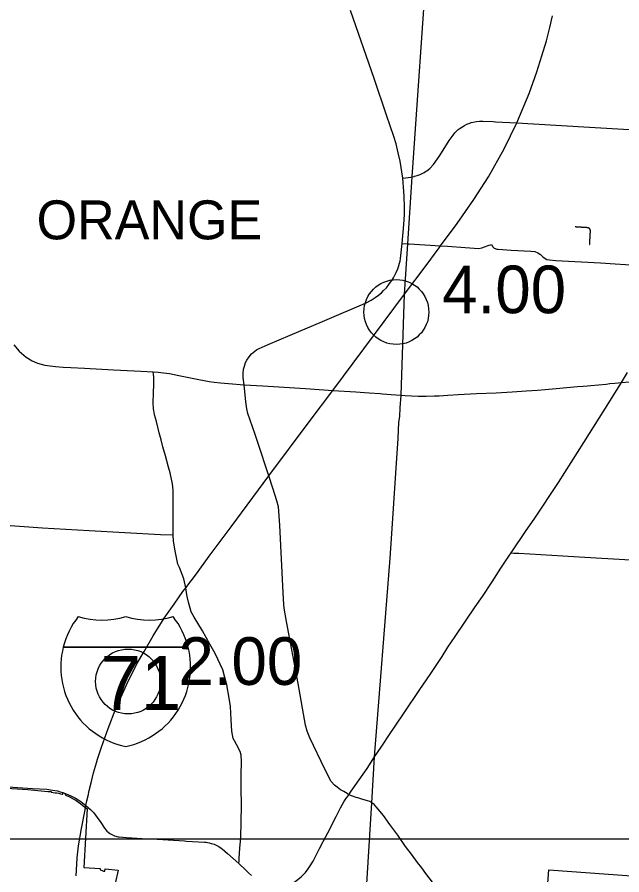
# Model space of a CAD drawing. Extents: x 1729596 to 1934326, y 644115 to 911751.
# Drawn here: x 1835654 to 1849632, y 783844 to 803658 of the extents above; entities that cross this region are included whole.
import ezdxf

# ---------------------------------------------------------------- set-up
doc = ezdxf.new("R2010")
doc.units = 0
for name, color, linetype in [('Default', 7, 'Continuous'), ('GM_X_Corporation', 7, 'Continuous'), ('GM_X_County_Road', 7, 'Continuous'), ('GM_X_Interstate_Route', 7, 'Continuous'), ('GM_X_Interstate_Shield', 7, 'Continuous'), ('GM_X_Township', 7, 'Continuous'), ('GM_X_Township_Road', 7, 'Continuous'), ('GM_X_Township_Text', 7, 'Continuous'), ('SC_Scratch1', 7, 'Continuous')]:
    doc.layers.add(name, color=color, linetype=linetype)

msp = doc.modelspace()

# ---------------------------------------------------------------- linework, layer by layer
at = {"layer": 'Default'}
for centre in [(1844420, 796846), (1838218, 788311)]:
    msp.add_circle(centre, 750, dxfattribs=at)
at = {"layer": 'GM_X_Corporation'}
for points in [[(1835406, 785847), (1835905, 785817), (1836363, 785772), (1836439, 785767), (1836438, 785752), (1836485, 785747), (1836530, 785742), (1836571, 785735), (1836613, 785728), (1836656, 785718), (1836693, 785710), (1836710, 785705), (1836712, 785746), (1836743, 785733), (1836768, 785721), (1836766, 785689), (1836880, 785635), (1837022, 785558), (1837123, 785488), (1837222, 785404), (1837273, 785365), (1837194, 784015), (1837577, 783991), (1837574, 783956), (1837620, 783941), (1837650, 783930), (1837681, 783927), (1837687, 783984), (1837990, 783954), (1837918, 783644)], [(1847880, 783128), (1847941, 783961), (1850704, 783760)]]:
    msp.add_lwpolyline(points, dxfattribs=at)
at = {"layer": 'GM_X_County_Road'}
for points in [[(1840901, 795167), (1840881, 795337), (1840878, 795422), (1840883, 795525), (1840907, 795596), (1840936, 795679), (1840963, 795735), (1841015, 795814), (1841074, 795882), (1841146, 795944), (1841188, 795971), (1841250, 796005), (1841459, 796098), (1841963, 796311), (1842716, 796630), (1842931, 796720), (1843559, 796986), (1843706, 797052), (1843837, 797118), (1843932, 797178), (1844005, 797233), (1844075, 797293), (1844123, 797340), (1844188, 797408), (1844248, 797481), (1844329, 797598), (1844353, 797638), (1844376, 797680), (1844415, 797758), (1844451, 797843), (1844467, 797886), (1844494, 797974), (1844505, 798018), (1844519, 798085), (1844557, 798429), (1844595, 798866), (1844607, 799102), (1844608, 799265), (1844601, 799518), (1844595, 799631), (1844566, 799941), (1844505, 800330), (1844464, 800522), (1844412, 800732), (1844363, 800904), (1844193, 801395), (1843910, 802243), (1843360, 803811)], [(1844838, 799981), (1844901, 799998), (1844968, 800023), (1845033, 800054), (1845064, 800071), (1845094, 800091), (1845124, 800110), (1845190, 800164), (1845278, 800253), (1845373, 800385), (1845425, 800462), (1845644, 800809), (1845729, 800932), (1845773, 800986), (1845847, 801059), (1845874, 801080), (1845931, 801120), (1845991, 801156), (1846052, 801187), (1846116, 801212), (1846148, 801222), (1846234, 801241), (1846270, 801248), (1846343, 801255), (1846416, 801256), (1846655, 801244)], [(1846655, 801244), (1846713, 801241), (1847205, 801213), (1848107, 801161), (1849018, 801108), (1850858, 801002), (1851359, 800976), (1852118, 800926), (1852433, 800906), (1852629, 800889), (1852657, 800886), (1852736, 800868), (1853063, 800779), (1853297, 800719), (1854203, 800475), (1854282, 800454), (1854310, 800445)], [(1844566, 799941), (1844753, 799964), (1844785, 799970), (1844828, 799978), (1844838, 799981)], [(1835581, 796090), (1835702, 795941), (1835860, 795804), (1836005, 795717), (1836126, 795665), (1836296, 795616), (1836540, 795586), (1836718, 795575), (1836898, 795565), (1837211, 795550), (1837882, 795514), (1838358, 795490), (1838663, 795475), (1838800, 795467), (1838912, 795460), (1839037, 795444), (1839177, 795424), (1839395, 795378), (1839546, 795348), (1839738, 795311), (1840094, 795242), (1840210, 795224), (1840358, 795207), (1840537, 795193), (1840901, 795167)], [(1843969, 786645), (1844100, 786841), (1844260, 787083), (1844407, 787305), (1844600, 787588), (1844962, 788122), (1845200, 788475), (1845400, 788775), (1845475, 788889), (1845613, 789100), (1845780, 789348), (1846245, 790032), (1846408, 790272), (1846638, 790612), (1846837, 790928), (1846939, 791093), (1847017, 791206), (1847071, 791285), (1847419, 791795), (1847605, 792061), (1848165, 792910), (1848753, 793830), (1849328, 794748), (1849622, 795214), (1849759, 795447)], [(1843318, 785694), (1843279, 785722), (1843205, 785766), (1843131, 785811), (1843049, 785869), (1842990, 785919), (1842913, 786003), (1842770, 786283), (1842422, 787009), (1842359, 787165), (1842321, 787304), (1842151, 788263), (1841879, 789699), (1841828, 790004), (1841819, 790093), (1841806, 790360), (1841726, 791923), (1841696, 792345), (1841656, 792486), (1841567, 792777), (1841473, 793063), (1841372, 793364), (1841315, 793534), (1841145, 794040), (1840989, 794505), (1840960, 794607), (1840938, 794769), (1840901, 795167)], [(1842589, 784346), (1842634, 784434), (1842728, 784617), (1842832, 784814), (1843028, 785192), (1843132, 785389), (1843208, 785531), (1843250, 785597), (1843318, 785694), (1843374, 785774), (1843742, 786301), (1843918, 786568), (1843969, 786645)], [(1830137, 786102), (1830408, 786127), (1830473, 786131), (1830595, 786143), (1830674, 786150), (1830727, 786150), (1830805, 786149), (1831205, 786125), (1831840, 786089), (1832575, 786043), (1833895, 785967), (1834638, 785924), (1835200, 785890), (1836012, 785840), (1836343, 785821), (1836473, 785802), (1836589, 785781), (1836648, 785764), (1836710, 785745), (1836767, 785724)], [(1836767, 785724), (1836786, 785717), (1836824, 785700)], [(1836824, 785700), (1836909, 785663), (1837004, 785613), (1837124, 785539), (1837243, 785449), (1837357, 785344), (1837425, 785273), (1837506, 785171), (1837585, 785055), (1837672, 784921), (1837711, 784875), (1837731, 784855), (1837753, 784836), (1837800, 784801), (1837815, 784791), (1837856, 784768), (1837907, 784747), (1837933, 784738), (1837960, 784731), (1837988, 784725), (1838015, 784721), (1838179, 784709), (1838542, 784687), (1838768, 784673), (1839525, 784627), (1839566, 784625), (1839988, 784599), (1840024, 784595), (1840057, 784590), (1840091, 784584), (1840142, 784571), (1840175, 784561), (1840207, 784550), (1840239, 784537), (1840288, 784514), (1840316, 784498), (1840369, 784463), (1840394, 784443), (1840518, 784334), (1840776, 784103), (1840930, 783961), (1841001, 783894), (1841068, 783830)], [(1843915, 785461), (1843910, 785466), (1843876, 785495), (1843850, 785510), (1843805, 785538), (1843756, 785553), (1843625, 785594), (1843533, 785620), (1843488, 785634), (1843403, 785662), (1843358, 785678), (1843318, 785694)], [(1845531, 783302), (1845441, 783422), (1845252, 783676), (1845103, 783878), (1845012, 784005), (1844911, 784131), (1844769, 784320), (1844631, 784501), (1844451, 784757), (1844268, 785009), (1844121, 785212), (1843999, 785361), (1843954, 785418), (1843915, 785461)], [(1842518, 784205), (1842589, 784346)], [(1841308, 783054), (1841360, 783114), (1841434, 783206), (1841511, 783291), (1841584, 783354), (1841672, 783417), (1841829, 783524), (1842048, 783668), (1842113, 783713), (1842218, 783797), (1842316, 783897), (1842383, 783983), (1842415, 784029), (1842495, 784159), (1842518, 784205)]]:
    msp.add_lwpolyline(points, dxfattribs=at)
at = {"layer": 'GM_X_Interstate_Route'}
for points in [[(1845438, 798374), (1845825, 798892), (1846211, 799449), (1846552, 799972), (1846911, 800613), (1847205, 801213), (1847493, 801891), (1847666, 802395), (1847786, 802765), (1847888, 803110), (1847964, 803419), (1848028, 803685)], [(1837487, 786429), (1837514, 786520), (1837601, 786793), (1837756, 787221), (1837932, 787687), (1838187, 788245), (1838424, 788716), (1838589, 789007), (1838800, 789367), (1839053, 789775), (1839282, 790094), (1839487, 790389), (1839554, 790475), (1839800, 790800), (1840096, 791202), (1840599, 791880), (1841473, 793063), (1842402, 794310), (1842953, 795035), (1844609, 797255), (1845106, 797922), (1845407, 798332)], [(1845407, 798332), (1845438, 798374)], [(1837267, 785553), (1837294, 785668), (1837323, 785796), (1837371, 786001), (1837421, 786203), (1837487, 786429)], [(1837223, 785347), (1837233, 785398), (1837243, 785449), (1837267, 785553)], [(1837020, 783821), (1837027, 783953), (1837045, 784237), (1837075, 784514), (1837141, 784917), (1837223, 785347)]]:
    msp.add_lwpolyline(points, dxfattribs=at)
at = {"layer": 'GM_X_Interstate_Shield'}
for p, q in [((1836721, 789106), (1839606, 789106)), ((1839606, 789106), (1836721, 789106)), ((1839606, 789106), (1836721, 789106)), ((1836721, 789106), (1839606, 789106)), ((1839606, 789106), (1836721, 789106)), ((1839606, 789106), (1836721, 789106))]:
    msp.add_line(p, q, dxfattribs=at)
for centre, start, end in [((1838538, 788647), 141.669, 165.8066), ((1838538, 788647), 141.669, 165.8066), ((1837615, 791603), 253.0091, 286.9909), ((1837615, 791603), 253.0091, 286.9909), ((1838711, 791603), 253.0091, 286.9909), ((1838711, 791603), 253.0091, 286.9909), ((1837788, 788647), 14.1934, 38.331), ((1837788, 788647), 14.1934, 38.331), ((1838538, 788647), 165.8066, 258.463), ((1838538, 788647), 165.8066, 258.463), ((1837788, 788647), 281.537, 14.1934), ((1837788, 788647), 281.537, 14.1934)]:
    msp.add_arc(centre, 1875, start, end, dxfattribs=at)
at = {"layer": 'GM_X_Township'}
msp.add_lwpolyline([(1843361, 777564), (1843430, 778709), (1843626, 781866), (1843694, 782979), (1843719, 783387), (1843850, 785510), (1843918, 786568), (1844278, 791160), (1844305, 791617), (1844418, 793241), (1844463, 793924), (1844479, 794298), (1844500, 794432), (1844507, 794629), (1844527, 794924), (1844609, 797255), (1844685, 798421), (1844785, 799970), (1845145, 805182)], dxfattribs=at)
at = {"layer": 'GM_X_Township_Road'}
for points in [[(1848887, 798403), (1848888, 798408), (1848888, 798411), (1848888, 798413), (1848888, 798415), (1848888, 798418), (1848888, 798420), (1848889, 798423), (1848889, 798425), (1848889, 798427), (1848889, 798430), (1848889, 798432), (1848889, 798435), (1848889, 798437), (1848890, 798440), (1848890, 798442), (1848890, 798444), (1848890, 798447), (1848890, 798449), (1848890, 798452), (1848890, 798454), (1848891, 798457), (1848891, 798459), (1848891, 798461), (1848891, 798464), (1848891, 798466), (1848891, 798469), (1848891, 798471), (1848892, 798473), (1848892, 798476), (1848892, 798478), (1848892, 798481), (1848892, 798483), (1848892, 798486), (1848893, 798488), (1848893, 798491), (1848893, 798493), (1848893, 798496), (1848893, 798498), (1848893, 798501), (1848893, 798503), (1848894, 798506), (1848894, 798508), (1848894, 798511), (1848894, 798513), (1848894, 798516), (1848894, 798518), (1848894, 798521), (1848895, 798523), (1848895, 798526), (1848895, 798528), (1848895, 798531), (1848895, 798533), (1848895, 798535), (1848896, 798538), (1848896, 798540), (1848896, 798543), (1848896, 798545), (1848896, 798548), (1848896, 798550), (1848896, 798553), (1848897, 798555), (1848897, 798558), (1848897, 798560), (1848897, 798563), (1848897, 798565), (1848897, 798568), (1848897, 798570), (1848898, 798573), (1848898, 798575), (1848898, 798578), (1848898, 798580), (1848898, 798583), (1848898, 798585), (1848899, 798588), (1848899, 798590), (1848899, 798593), (1848899, 798595), (1848899, 798598), (1848899, 798600), (1848899, 798603), (1848900, 798605), (1848900, 798608), (1848900, 798610), (1848900, 798612), (1848900, 798615), (1848900, 798617), (1848900, 798620), (1848901, 798622), (1848901, 798625), (1848901, 798627), (1848901, 798630), (1848901, 798632), (1848901, 798635), (1848902, 798637), (1848902, 798640), (1848902, 798642), (1848902, 798645), (1848902, 798647), (1848902, 798650), (1848902, 798652), (1848903, 798655), (1848903, 798657), (1848903, 798660), (1848903, 798662), (1848903, 798665), (1848903, 798667), (1848903, 798670), (1848904, 798672), (1848904, 798675), (1848904, 798677), (1848904, 798680), (1848904, 798682), (1848904, 798685), (1848905, 798687), (1848905, 798690), (1848905, 798692), (1848905, 798694), (1848905, 798697), (1848905, 798699), (1848905, 798702), (1848906, 798704), (1848906, 798707), (1848906, 798709), (1848906, 798712), (1848906, 798714), (1848906, 798715), (1848906, 798716), (1848906, 798718), (1848906, 798719), (1848906, 798720), (1848906, 798722), (1848906, 798723), (1848906, 798724), (1848906, 798725), (1848906, 798727), (1848906, 798728), (1848906, 798729), (1848905, 798731), (1848905, 798732), (1848905, 798733), (1848905, 798734), (1848904, 798736), (1848904, 798737), (1848904, 798738), (1848903, 798740), (1848903, 798741), (1848903, 798742), (1848902, 798743), (1848902, 798745), (1848901, 798746), (1848901, 798747), (1848900, 798748), (1848900, 798749), (1848899, 798751), (1848899, 798752), (1848898, 798753), (1848898, 798754), (1848897, 798755), (1848896, 798756), (1848896, 798758), (1848895, 798759), (1848894, 798760), (1848893, 798761), (1848893, 798762), (1848892, 798763), (1848891, 798764), (1848890, 798765), (1848890, 798766), (1848889, 798767), (1848888, 798768), (1848887, 798769), (1848886, 798770), (1848885, 798771), (1848884, 798772), (1848883, 798773), (1848882, 798774), (1848881, 798775), (1848881, 798775), (1848880, 798776), (1848879, 798777), (1848877, 798778), (1848876, 798779), (1848875, 798780), (1848874, 798780), (1848873, 798781), (1848872, 798782), (1848871, 798782), (1848870, 798783), (1848869, 798784), (1848868, 798784), (1848867, 798785), (1848865, 798786), (1848864, 798786), (1848863, 798787), (1848862, 798787), (1848861, 798788), (1848859, 798788), (1848858, 798789), (1848857, 798789), (1848856, 798790), (1848854, 798790), (1848853, 798791), (1848852, 798791), (1848851, 798791), (1848849, 798792), (1848848, 798792), (1848847, 798792), (1848846, 798792), (1848844, 798793), (1848843, 798793), (1848842, 798793), (1848840, 798793), (1848839, 798793), (1848838, 798794), (1848837, 798794), (1848836, 798794), (1848833, 798794), (1848831, 798794), (1848828, 798794), (1848826, 798794), (1848823, 798794), (1848821, 798795), (1848818, 798795), (1848816, 798795), (1848813, 798795), (1848811, 798795), (1848808, 798795), (1848806, 798796), (1848803, 798796), (1848801, 798796), (1848798, 798796), (1848796, 798796), (1848793, 798796), (1848791, 798796), (1848788, 798797), (1848786, 798797), (1848783, 798797), (1848781, 798797), (1848778, 798797), (1848776, 798797), (1848773, 798797), (1848771, 798798), (1848768, 798798), (1848766, 798798), (1848763, 798798), (1848761, 798798), (1848758, 798798), (1848756, 798799), (1848753, 798799), (1848751, 798799), (1848748, 798799), (1848746, 798799), (1848744, 798799), (1848741, 798799), (1848739, 798800), (1848736, 798800), (1848734, 798800), (1848731, 798800), (1848729, 798800), (1848726, 798800), (1848724, 798801), (1848721, 798801), (1848719, 798801), (1848716, 798801), (1848714, 798801), (1848711, 798801), (1848709, 798801), (1848706, 798802), (1848704, 798802), (1848701, 798802), (1848699, 798802), (1848696, 798802), (1848694, 798802), (1848691, 798802), (1848689, 798803), (1848686, 798803), (1848684, 798803), (1848681, 798803), (1848679, 798803), (1848676, 798803), (1848674, 798804), (1848671, 798804), (1848669, 798804), (1848666, 798804), (1848664, 798804), (1848661, 798804), (1848659, 798804), (1848656, 798805), (1848654, 798805), (1848651, 798805), (1848649, 798805), (1848646, 798805), (1848644, 798805), (1848641, 798805), (1848639, 798806), (1848636, 798806), (1848634, 798806), (1848631, 798806), (1848629, 798806), (1848626, 798806), (1848624, 798807), (1848621, 798807), (1848619, 798807), (1848616, 798807), (1848614, 798807), (1848611, 798807), (1848609, 798807), (1848606, 798808), (1848604, 798808), (1848601, 798808), (1848599, 798808), (1848596, 798808), (1848594, 798808), (1848591, 798808), (1848589, 798809), (1848586, 798809), (1848584, 798809), (1848581, 798809), (1848579, 798809), (1848576, 798809), (1848574, 798810), (1848571, 798810), (1848569, 798810), (1848566, 798810), (1848564, 798810), (1848561, 798810), (1848559, 798810), (1848556, 798811), (1848551, 798811)], [(1844557, 798429), (1844685, 798421), (1844713, 798419)], [(1844713, 798419), (1845438, 798374), (1845605, 798366), (1846010, 798339), (1846326, 798317), (1846396, 798331), (1846458, 798351), (1846539, 798381), (1846621, 798407)], [(1846621, 798407), (1846648, 798353), (1846677, 798319), (1846739, 798297), (1846774, 798295)], [(1846774, 798295), (1847073, 798278), (1847525, 798251), (1847618, 798241), (1847692, 798217), (1847750, 798174), (1847804, 798120), (1847860, 798079), (1847901, 798061), (1847957, 798048), (1848107, 798036), (1849140, 797980), (1849475, 797956), (1849957, 797930), (1850759, 797887), (1851000, 797878), (1851156, 797870), (1851190, 797866), (1851239, 797854)], [(1839023, 793732), (1839022, 793733), (1838980, 793892), (1838938, 794052), (1838872, 794314), (1838831, 794473), (1838829, 794481), (1838820, 794525), (1838813, 794568), (1838807, 794613), (1838802, 794749), (1838809, 794981), (1838817, 795171), (1838814, 795349), (1838809, 795404), (1838800, 795467)], [(1840901, 795167), (1841330, 795144), (1842317, 795078)], [(1844518, 794925), (1844527, 794924), (1844623, 794916), (1844766, 794911), (1844921, 794904), (1844972, 794902), (1845039, 794901), (1845111, 794902), (1845300, 794907), (1845407, 794912), (1845608, 794925), (1845850, 794939), (1846270, 794960), (1846729, 794982), (1847097, 795005), (1847420, 795024), (1847682, 795038), (1847858, 795053), (1848116, 795077), (1848609, 795123), (1848741, 795134), (1848838, 795144), (1848913, 795150), (1849273, 795182), (1849356, 795191)], [(1849356, 795191), (1849466, 795202), (1849622, 795214), (1849804, 795234), (1849882, 795241), (1850029, 795258), (1850109, 795264), (1850232, 795277), (1850401, 795291), (1850433, 795290), (1850480, 795282), (1850513, 795274), (1850642, 795228), (1850705, 795204), (1850860, 795148), (1850918, 795128), (1851016, 795091), (1851187, 795029), (1852238, 794646), (1852263, 794637)], [(1842317, 795078), (1842953, 795035), (1843483, 795000), (1843682, 794987), (1843794, 794978), (1844046, 794963), (1844099, 794959)], [(1844099, 794959), (1844196, 794951), (1844299, 794944), (1844518, 794925)], [(1839261, 792049), (1839264, 792370), (1839264, 792732), (1839243, 792874), (1839189, 793128), (1839156, 793264), (1839087, 793520), (1839023, 793732)], [(1830989, 792193), (1830989, 792193), (1831659, 792153), (1833599, 792034), (1835168, 791938), (1836243, 791862), (1837317, 791801), (1838966, 791703), (1839258, 791696)], [(1839258, 791696), (1839261, 792049)], [(1839580, 790316), (1839554, 790475), (1839505, 790679), (1839409, 790947), (1839371, 791021), (1839307, 791326), (1839267, 791553), (1839258, 791696)], [(1847071, 791285), (1847137, 791277), (1847250, 791272), (1848774, 791185), (1849701, 791130), (1850088, 791107), (1850817, 791057), (1851208, 791046), (1851334, 791044), (1851380, 791042), (1851428, 791036), (1851605, 791018), (1851790, 791011), (1852221, 790984), (1852401, 790971), (1852418, 790969)], [(1840776, 784103), (1840783, 784165), (1840786, 784226), (1840804, 784460), (1840825, 784699), (1840840, 785445), (1840831, 785855), (1840833, 786147), (1840842, 786466), (1840835, 786609), (1840806, 786690), (1840723, 786857), (1840679, 786939), (1840648, 786992), (1840620, 787160), (1840605, 787423), (1840587, 787735), (1840557, 787925), (1840498, 788237), (1840457, 788405), (1840405, 788583), (1840228, 788959), (1840110, 789170), (1839941, 789478), (1839747, 789795), (1839679, 789921), (1839616, 790145), (1839591, 790246), (1839580, 790316)]]:
    msp.add_lwpolyline(points, dxfattribs=at)
at = {"layer": 'SC_Scratch1'}
msp.add_lwpolyline([(1730291, 784675), (1926541, 784675), (1926541, 650175), (1730291, 650175)], close=True, dxfattribs=at)

# ---------------------------------------------------------------- texts
at = {"layer": 'Default'}
for s, p in [('4.00', (1845480, 796819)), ('2.00', (1839382, 788232))]:
    msp.add_text(s, height=1100, dxfattribs=at).set_placement(p)
at = {"layer": 'GM_X_Interstate_Shield'}
msp.add_text('71', height=1250, dxfattribs=at).set_placement((1837586, 787653))
msp.add_text('71', height=1250, dxfattribs=at).set_placement((1837586, 787653))
at = {"layer": 'GM_X_Township_Text'}
msp.add_text('ORANGE', height=900, rotation=0, dxfattribs=at).set_placement((1836104, 798525))

doc.saveas('drawing.dxf')
